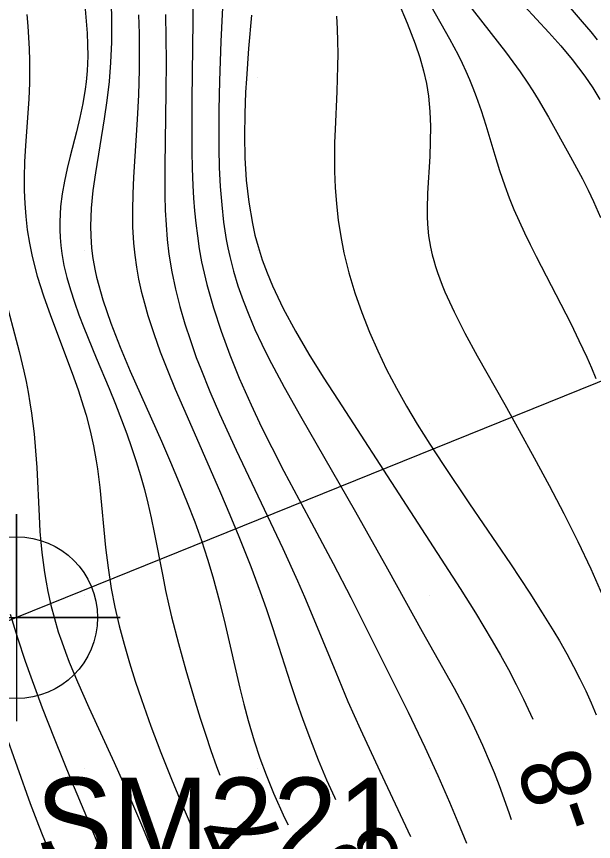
# Model space of a CAD drawing. Extents: x 2602990 to 2605851, y 618069 to 619180.
# Drawn here: x 2604118.04 to 2604134.74, y 618692.88 to 618716.78 of the extents above; entities that cross this region are included whole.
import ezdxf

# ---------------------------------------------------------------- set-up
doc = ezdxf.new("R2010")
doc.units = 0
for name, color, linetype in [('Default', 7, 'Continuous'), ('DTM Contours Major', 7, 'Continuous'), ('DTM Contours Minor', 7, 'Continuous'), ('DTM Contours Minor Text', 7, 'Continuous'), ('Exist DTM Regular Point Underwater Cogo Number', 7, 'Continuous'), ('Exist DTM Scan Elevation Point', 7, 'Continuous'), ('Exist Structure Major Deck Tunnel Box Culvert', 7, 'Continuous'), ('Exist Structure Major Deck Tunnel Box Culvert Cogo Point CELL', 7, 'Continuous')]:
    doc.layers.add(name, color=color, linetype=linetype)

# ---------------------------------------------------------------- blocks, each defined once
blk = doc.blocks.new('POINT_DISPLAY')
at = {"layer": 'Default'}
blk.add_line((0, 0), (0, 0), dxfattribs=at)
blk = doc.blocks.new('EXIST STRUCTURE MAJOR DECK TUNNEL BOX CULVERT COGO POINT')
at = {"layer": 'Exist Structure Major Deck Tunnel Box Culvert Cogo Point CELL'}
blk.add_lwpolyline([(-0.06, 0), (0.06, 0), (0, 0), (0, 0.06), (0, -0.06)], dxfattribs=at)
blk.add_circle((0, 0), 0.04688, dxfattribs=at)

msp = doc.modelspace()

# ---------------------------------------------------------------- linework, layer by layer
at = {"layer": 'DTM Contours Major'}
msp.add_lwpolyline([(2604123.175, 618718.956), (2604123.116, 618714.365), (2604123.111, 618713.376), (2604123.115, 618712.878), (2604123.126, 618712.378), (2604123.145, 618711.878), (2604123.166, 618711.515), (2604123.193, 618711.151), (2604123.228, 618710.786), (2604123.273, 618710.419), (2604123.329, 618710.048), (2604123.398, 618709.674), (2604123.549, 618709.01), (2604123.739, 618708.338), (2604123.961, 618707.66), (2604124.212, 618706.981), (2604124.487, 618706.305), (2604124.829, 618705.529), (2604125.134, 618704.885), (2604125.429, 618704.288), (2604125.777, 618703.609), (2604126.497, 618702.251), (2604127.206, 618700.927), (2604127.717, 618699.947), (2604128.373, 618698.638), (2604129.372, 618696.628), (2604129.861, 618695.61), (2604130.234, 618694.794), (2604130.571, 618694.016), (2604130.812, 618693.438), (2604131.058, 618692.828)], dxfattribs=at)
at = {"layer": 'DTM Contours Minor'}
for points in [[(2604124.023, 618717.441), (2604123.957, 618716.05), (2604123.917, 618714.912), (2604123.898, 618714.069), (2604123.893, 618713.51), (2604123.895, 618712.953), (2604123.909, 618712.4), (2604123.935, 618711.855), (2604123.977, 618711.319), (2604124.034, 618710.815), (2604124.069, 618710.566), (2604124.11, 618710.319), (2604124.157, 618710.073), (2604124.211, 618709.829), (2604124.32, 618709.402), (2604124.448, 618708.978), (2604124.595, 618708.555), (2604124.759, 618708.132), (2604124.94, 618707.71), (2604125.135, 618707.288), (2604125.342, 618706.871), (2604125.56, 618706.453), (2604125.788, 618706.035), (2604126.262, 618705.196), (2604127.85, 618702.427), (2604128.775, 618700.779), (2604129.78, 618698.963), (2604130.704, 618697.316), (2604131.021, 618696.721), (2604131.295, 618696.171), (2604131.527, 618695.668), (2604131.751, 618695.144), (2604131.86, 618694.873), (2604132.004, 618694.502), (2604132.285, 618693.723), (2604132.356, 618693.517)], [(2604133.655, 618717.509), (2604134.413, 618716.627), (2604134.659, 618716.332), (2604134.846, 618716.1)], [(2604120.777, 618717.227), (2604120.79, 618716.627), (2604120.786, 618716.03), (2604120.761, 618715.441), (2604120.718, 618714.89), (2604120.657, 618714.347), (2604120.581, 618713.81), (2604120.321, 618712.252), (2604120.249, 618711.736), (2604120.2, 618711.222), (2604120.182, 618710.708), (2604120.188, 618710.419), (2604120.214, 618710.07), (2604120.252, 618709.77), (2604120.317, 618709.408), (2604120.358, 618709.224), (2604120.537, 618708.571), (2604120.767, 618707.895), (2604121.035, 618707.202), (2604121.331, 618706.5), (2604122.231, 618704.473), (2604122.494, 618703.866), (2604122.745, 618703.273), (2604122.98, 618702.694), (2604123.196, 618702.134), (2604123.39, 618701.594), (2604123.565, 618701.061), (2604123.719, 618700.549), (2604123.916, 618699.827), (2604124.082, 618699.164), (2604124.507, 618697.324), (2604124.622, 618696.853), (2604124.746, 618696.383), (2604124.918, 618695.79), (2604125.083, 618695.291), (2604125.261, 618694.81), (2604125.48, 618694.275), (2604125.798, 618693.565), (2604125.897, 618693.36)], [(2604129.086, 618717.203), (2604129.348, 618716.582), (2604129.579, 618715.983), (2604129.712, 618715.588), (2604129.821, 618715.203), (2604129.903, 618714.834), (2604129.962, 618714.469), (2604130.005, 618714.027), (2604130.02, 618713.587), (2604130.015, 618713.152), (2604129.997, 618712.724), (2604129.934, 618711.662), (2604129.921, 618711.207), (2604129.923, 618710.982), (2604129.933, 618710.757), (2604129.965, 618710.424), (2604130.019, 618710.098), (2604130.068, 618709.877), (2604130.113, 618709.707), (2604130.164, 618709.534), (2604130.223, 618709.357), (2604130.36, 618708.992), (2604130.439, 618708.802), (2604130.705, 618708.222), (2604131.019, 618707.602), (2604131.374, 618706.944), (2604132.167, 618705.534), (2604132.587, 618704.788), (2604133.025, 618703.996), (2604133.459, 618703.189), (2604133.882, 618702.377), (2604134.285, 618701.569), (2604134.66, 618700.774), (2604135, 618700)], [(2604130.027, 618717.09), (2604130.569, 618716.132), (2604130.817, 618715.663), (2604130.933, 618715.43), (2604131.044, 618715.194), (2604131.149, 618714.955), (2604131.25, 618714.712), (2604131.344, 618714.464), (2604131.486, 618714.053), (2604131.618, 618713.629), (2604131.878, 618712.756), (2604132.016, 618712.312), (2604132.167, 618711.868), (2604132.296, 618711.528), (2604132.435, 618711.189), (2604132.583, 618710.85), (2604132.739, 618710.51), (2604132.903, 618710.169), (2604133.074, 618709.827), (2604134.077, 618707.885), (2604134.317, 618707.396), (2604134.543, 618706.908), (2604134.677, 618706.599), (2604134.804, 618706.29)], [(2604131.051, 618717.21), (2604132.189, 618715.75), (2604132.406, 618715.461), (2604132.615, 618715.171), (2604132.815, 618714.879), (2604132.979, 618714.626), (2604133.136, 618714.372), (2604133.436, 618713.859), (2604134.075, 618712.712), (2604134.416, 618712.072), (2604134.579, 618711.748), (2604134.735, 618711.421), (2604134.939, 618710.955)], [(2604132.736, 618717.088), (2604133.443, 618716.317), (2604133.79, 618715.927), (2604134.124, 618715.528), (2604134.488, 618715.049), (2604134.716, 618714.712), (2604134.924, 618714.371)], [(2604120.024, 618716.99), (2604120.06, 618716.641), (2604120.085, 618716.299), (2604120.098, 618715.962), (2604120.1, 618715.632), (2604120.082, 618715.2), (2604120.053, 618714.88), (2604120.026, 618714.669), (2604119.957, 618714.26), (2604119.871, 618713.85), (2604119.772, 618713.438), (2604119.592, 618712.73), (2604119.505, 618712.37), (2604119.427, 618712.008), (2604119.363, 618711.643), (2604119.316, 618711.277), (2604119.299, 618711.051), (2604119.29, 618710.826), (2604119.291, 618710.599), (2604119.301, 618710.371), (2604119.321, 618710.142), (2604119.351, 618709.911), (2604119.414, 618709.565), (2604119.498, 618709.215), (2604119.599, 618708.861), (2604119.716, 618708.501), (2604119.847, 618708.137), (2604119.988, 618707.768), (2604120.344, 618706.894), (2604120.718, 618705.999), (2604120.902, 618705.547), (2604121.08, 618705.093), (2604121.229, 618704.692), (2604121.37, 618704.29), (2604121.503, 618703.887), (2604121.626, 618703.484), (2604121.739, 618703.08), (2604121.842, 618702.676), (2604121.939, 618702.254), (2604122.026, 618701.831), (2604122.27, 618700.565), (2604122.356, 618700.145), (2604122.439, 618699.763), (2604122.529, 618699.382), (2604122.724, 618698.616), (2604122.937, 618697.843), (2604123.209, 618696.921), (2604123.354, 618696.456), (2604123.506, 618695.988), (2604123.665, 618695.519), (2604123.832, 618695.05), (2604123.927, 618694.798)], [(2604118.334, 618716.838), (2604118.364, 618716.502), (2604118.388, 618716.169), (2604118.406, 618715.837), (2604118.416, 618715.507), (2604118.418, 618715.177), (2604118.413, 618714.848), (2604118.394, 618714.396), (2604118.298, 618713.033), (2604118.272, 618712.577), (2604118.259, 618712.118), (2604118.262, 618711.739), (2604118.277, 618711.36), (2604118.307, 618710.979), (2604118.352, 618710.596), (2604118.413, 618710.213), (2604118.492, 618709.828), (2604118.64, 618709.255), (2604118.819, 618708.682), (2604119.019, 618708.112), (2604119.649, 618706.448), (2604119.823, 618705.958), (2604119.98, 618705.474), (2604120.051, 618705.233), (2604120.171, 618704.778), (2604120.266, 618704.345), (2604120.345, 618703.903), (2604120.379, 618703.678), (2604120.447, 618703.13), (2604120.617, 618701.399), (2604120.688, 618700.805), (2604120.778, 618700.21), (2604120.883, 618699.669), (2604121.008, 618699.13), (2604121.151, 618698.593), (2604121.308, 618698.058), (2604121.477, 618697.526), (2604121.655, 618696.996), (2604121.929, 618696.223), (2604122.218, 618695.453), (2604122.522, 618694.683), (2604122.772, 618694.076), (2604123.285, 618692.874)], [(2604121.571, 618716.825), (2604121.585, 618716.289), (2604121.591, 618715.757), (2604121.588, 618715.232), (2604121.569, 618714.506), (2604121.535, 618713.791), (2604121.427, 618712.12), (2604121.404, 618711.641), (2604121.392, 618711.164), (2604121.397, 618710.687), (2604121.424, 618710.213), (2604121.46, 618709.866), (2604121.509, 618709.519), (2604121.573, 618709.171), (2604121.649, 618708.821), (2604121.739, 618708.469), (2604121.841, 618708.113), (2604122.01, 618707.593), (2604122.2, 618707.065), (2604122.409, 618706.529), (2604122.632, 618705.985), (2604123.109, 618704.879), (2604123.941, 618702.975), (2604124.211, 618702.341), (2604124.473, 618701.714), (2604124.818, 618700.848), (2604125.092, 618700.114), (2604125.264, 618699.628), (2604125.448, 618699.082), (2604125.971, 618697.46), (2604126.146, 618696.931), (2604126.326, 618696.41), (2604126.543, 618695.821), (2604126.773, 618695.241), (2604127.015, 618694.668), (2604127.239, 618694.166), (2604127.272, 618694.096)], [(2604122.354, 618716.838), (2604122.369, 618715.479), (2604122.365, 618714.594), (2604122.334, 618712.442), (2604122.332, 618712.016), (2604122.335, 618711.59), (2604122.346, 618711.165), (2604122.367, 618710.741), (2604122.401, 618710.317), (2604122.451, 618709.894), (2604122.534, 618709.385), (2604122.64, 618708.879), (2604122.766, 618708.376), (2604122.911, 618707.878), (2604123.071, 618707.387), (2604123.243, 618706.903), (2604123.37, 618706.569), (2604123.637, 618705.911), (2604123.918, 618705.263), (2604124.398, 618704.214), (2604125.746, 618701.37), (2604126.172, 618700.434), (2604126.378, 618699.962), (2604126.743, 618699.089), (2604127.277, 618697.78), (2604127.633, 618696.936), (2604127.993, 618696.122), (2604128.551, 618694.912), (2604129.439, 618693.028)], [(2604124.841, 618716.813), (2604124.753, 618715.849), (2604124.691, 618714.971), (2604124.67, 618714.584), (2604124.646, 618713.959), (2604124.637, 618713.323), (2604124.65, 618712.681), (2604124.688, 618712.04), (2604124.759, 618711.403), (2604124.866, 618710.778), (2604124.941, 618710.444), (2604125.029, 618710.115), (2604125.15, 618709.733), (2604125.29, 618709.353), (2604125.448, 618708.971), (2604125.759, 618708.318), (2604126.114, 618707.658), (2604126.504, 618706.993), (2604126.918, 618706.325), (2604127.346, 618705.659), (2604129.207, 618702.789), (2604130.875, 618700.204), (2604131.319, 618699.5), (2604131.567, 618699.095), (2604131.81, 618698.688), (2604132.047, 618698.275), (2604132.277, 618697.857), (2604132.501, 618697.431), (2604132.712, 618697.005), (2604132.916, 618696.569), (2604132.981, 618696.422)], [(2604127.296, 618716.785), (2604127.319, 618716.421), (2604127.331, 618716.058), (2604127.335, 618715.696), (2604127.331, 618715.334), (2604127.307, 618714.608), (2604127.257, 618713.503), (2604127.245, 618713.128), (2604127.24, 618712.749), (2604127.244, 618712.289), (2604127.263, 618711.824), (2604127.298, 618711.355), (2604127.35, 618710.882), (2604127.421, 618710.406), (2604127.513, 618709.93), (2604127.656, 618709.349), (2604127.83, 618708.77), (2604128.029, 618708.199), (2604128.252, 618707.637), (2604128.493, 618707.088), (2604128.75, 618706.555), (2604129.032, 618706.015), (2604129.328, 618705.49), (2604129.637, 618704.972), (2604130.001, 618704.39), (2604130.385, 618703.798), (2604131.152, 618702.656), (2604132.332, 618700.919), (2604132.895, 618700.069), (2604133.256, 618699.504), (2604133.593, 618698.957), (2604133.751, 618698.688), (2604133.962, 618698.317), (2604134.16, 618697.952), (2604134.344, 618697.593), (2604134.515, 618697.24), (2604134.671, 618696.893), (2604134.814, 618696.552)], [(2604117.665, 618708.794), (2604118.116, 618707.07), (2604118.25, 618706.508), (2604118.316, 618706.2), (2604118.375, 618705.894), (2604118.429, 618705.59), (2604118.476, 618705.288), (2604118.516, 618704.987), (2604118.551, 618704.687), (2604118.594, 618704.2), (2604118.626, 618703.716), (2604118.692, 618702.307), (2604118.719, 618701.858), (2604118.744, 618701.552), (2604118.774, 618701.253), (2604118.809, 618700.96), (2604118.85, 618700.673), (2604118.896, 618700.392), (2604118.949, 618700.116), (2604119.037, 618699.721), (2604119.137, 618699.335), (2604119.25, 618698.956), (2604119.349, 618698.659), (2604119.454, 618698.365), (2604119.565, 618698.074), (2604119.802, 618697.499), (2604120.131, 618696.76), (2604120.862, 618695.171), (2604121.277, 618694.236), (2604121.683, 618693.289), (2604122.023, 618692.469)], [(2604117.853, 618699.461), (2604118.065, 618698.777), (2604118.29, 618698.103), (2604118.45, 618697.647), (2604118.783, 618696.747), (2604119.125, 618695.87), (2604119.632, 618694.623), (2604120.86, 618691.71)], [(2604117.68, 618696.102), (2604118.439, 618693.983), (2604118.678, 618693.349), (2604118.802, 618693.037), (2604118.954, 618692.667)]]:
    msp.add_lwpolyline(points, dxfattribs=at)
at = {"layer": 'Exist Structure Major Deck Tunnel Box Culvert'}
for p, q in [((2604148.152, 618711.563), (2604118.04, 618699.364)), ((2604148.152, 618711.563), (2604118.04, 618699.364)), ((2604118.04, 618699.364), (2604091.779, 618688.789)), ((2604118.04, 618699.364), (2604091.779, 618688.789))]:
    msp.add_line(p, q, dxfattribs=at)

# ---------------------------------------------------------------- block references
at = {"layer": 'Exist DTM Scan Elevation Point', "xscale": 1.3123333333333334, "yscale": 1.3123333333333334}
for p in [(2604120, 618715), (2604125, 618715), (2604130, 618715), (2604120, 618710), (2604125, 618710), (2604130, 618710), (2604120, 618705), (2604125, 618705), (2604130, 618705), (2604120, 618700), (2604125, 618700), (2604130, 618700), (2604120, 618695), (2604125, 618695), (2604130, 618695)]:
    msp.add_blockref('POINT_DISPLAY', p, dxfattribs=at)
at = {"layer": 'Exist Structure Major Deck Tunnel Box Culvert Cogo Point CELL', "xscale": 50, "yscale": 50}
msp.add_blockref('EXIST STRUCTURE MAJOR DECK TUNNEL BOX CULVERT COGO POINT', (2604118.04, 618699.364), dxfattribs=at)

# ---------------------------------------------------------------- texts
at = {"layer": 'DTM Contours Minor Text'}
for s, rotation, p in [('-8', 109.0624, (2604135.133, 618693.494)), ('-7', 113.0491, (2604126.175, 618691.981)), ('-8', 116.4329, (2604129.697, 618691.424))]:
    msp.add_text(s, height=2, rotation=rotation, dxfattribs=at).set_placement(p)
at = {"layer": 'Exist DTM Regular Point Underwater Cogo Number'}
msp.add_text('SM221', height=2.5, dxfattribs=at).set_placement((2604118.593, 618692.229))

doc.saveas('drawing.dxf')
